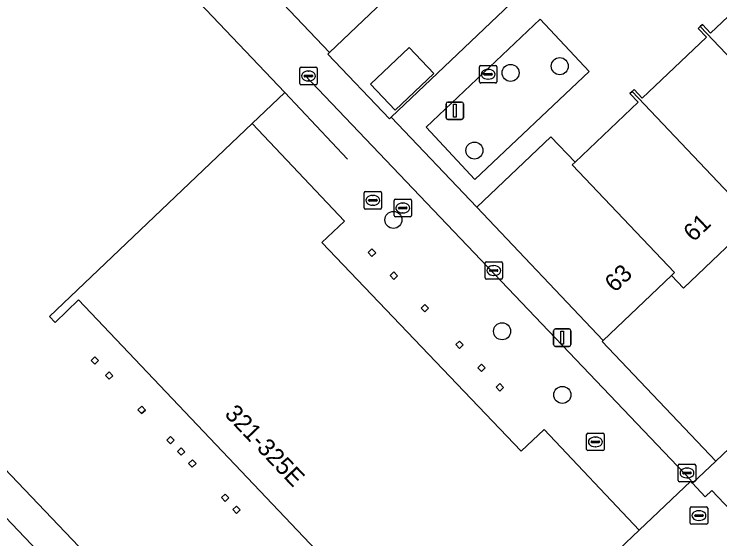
# Model space of a CAD drawing. Extents: x 162523 to 163266, y 381230 to 382050.
# Drawn here: x 162997.1 to 163037.57, y 381398.19 to 381428.26 of the extents above; entities that cross this region are included whole.
import ezdxf

# ---------------------------------------------------------------- set-up
doc = ezdxf.new("R2010")
doc.units = 0
for name, color, linetype in [('IMGEO_Boom', 7, 'Continuous'), ('IMGEO_Erf', 7, 'Continuous'), ('IMGEO_Fietspad_gesloten', 7, 'Continuous'), ('IMGEO_Groenvoorziening', 7, 'Continuous'), ('IMGEO_Kolk', 7, 'Continuous'), ('IMGEO_Lichtmast', 7, 'Continuous'), ('IMGEO_Muur', 7, 'Continuous'), ('IMGEO_Pand', 7, 'Continuous'), ('IMGEO_Pand_nummerreeks', 7, 'Continuous'), ('IMGEO_Rioolput', 7, 'Continuous'), ('IMGEO_Voetpad_gesloten', 7, 'Continuous'), ('IMGEO_Voetpad_open', 7, 'Continuous')]:
    doc.layers.add(name, color=color, linetype=linetype)

msp = doc.modelspace()

# ---------------------------------------------------------------- linework, layer by layer
at = {"layer": 'IMGEO_Boom'}
for centre in [(163028.386, 381425.275), (163025.567, 381424.892), (163023.491, 381420.44), (163018.846, 381416.467), (163025.078, 381410.082), (163028.534, 381406.437)]:
    msp.add_circle(centre, 0.489, dxfattribs=at)
at = {"layer": 'IMGEO_Erf'}
for points in [[(163019.432, 381430.105), (163015.188, 381426.061), (163015.096, 381425.973), (163018.616, 381422.267), (163018.717, 381422.363), (163046.493, 381448.74)], [(163022.321, 381389.236), (163000.793, 381411.877), (162999.447, 381410.585), (162999.122, 381410.927), (163010.747, 381421.993), (163012.619, 381423.775), (163000.55, 381436.449), (162988.941, 381425.384), (162988.699, 381425.655), (162983.379, 381420.58), (162981.097, 381418.403), (162981.376, 381418.11), (163033.049, 381363.935)], [(163075.261, 381360.801), (163037.105, 381400.96), (163036.717, 381400.603), (163035.996, 381401.387), (163035.895, 381401.497), (163032.936, 381398.685), (163021.271, 381387.6)]]:
    msp.add_lwpolyline(points, dxfattribs=at)
for points in [[(163065.276, 381429.193), (163058.711, 381436.008), (163058.639, 381435.939), (163054.732, 381432.221), (163055.408, 381431.518), (163051.291, 381427.599), (163047.385, 381423.88), (163043.482, 381420.165), (163039.559, 381416.43), (163035.487, 381412.554), (163034.791, 381413.286), (163030.875, 381409.558), (163030.817, 381409.502), (163037.334, 381402.645), (163065.195, 381429.116)], [(163021.162, 381424.861), (163018.946, 381422.759), (163017.532, 381424.25), (163019.748, 381426.352)], [(163001.716, 381408.194), (163001.509, 381408.412), (163001.727, 381408.618), (163001.934, 381408.4)], [(163002.548, 381407.33), (163002.339, 381407.548), (163002.552, 381407.75), (163002.759, 381407.531)], [(163004.404, 381405.365), (163004.198, 381405.583), (163004.416, 381405.788), (163004.622, 381405.571)], [(163006.057, 381403.631), (163005.849, 381403.85), (163006.063, 381404.054), (163006.271, 381403.835)], [(163006.674, 381402.978), (163006.468, 381403.197), (163006.684, 381403.4), (163006.891, 381403.182)], [(163007.303, 381402.289), (163007.098, 381402.508), (163007.328, 381402.723), (163007.534, 381402.505)], [(163009.193, 381400.336), (163008.987, 381400.554), (163009.197, 381400.755), (163009.405, 381400.536)], [(163009.844, 381399.647), (163009.638, 381399.865), (163009.851, 381400.066), (163010.057, 381399.849)]]:
    msp.add_lwpolyline(points, close=True, dxfattribs=at)
at = {"layer": 'IMGEO_Fietspad_gesloten'}
msp.add_lwpolyline([(163046.572, 381345.757), (163044.245, 381349.131), (163043.683, 381349.9), (163042.131, 381351.633), (163040.075, 381353.795), (163018.683, 381376.223), (162993.271, 381402.913)], dxfattribs=at)
at = {"layer": 'IMGEO_Groenvoorziening'}
msp.add_lwpolyline([(163023.515, 381418.788), (163030.073, 381424.965), (163027.264, 381427.971), (163020.734, 381421.78)], close=True, dxfattribs=at)
at = {"layer": 'IMGEO_Kolk'}
for p, q in [((163013.474, 381424.288), (163013.474, 381425.14)), ((163013.549, 381425.214), (163014.401, 381425.214)), ((163013.962, 381424.994), (163013.987, 381424.994)), ((163014.475, 381425.14), (163014.475, 381424.288)), ((163023.777, 381424.386), (163023.777, 381425.238)), ((163023.852, 381425.312), (163024.704, 381425.312)), ((163024.265, 381425.092), (163024.29, 381425.092)), ((163024.778, 381425.238), (163024.778, 381424.386)), ((163013.733, 381424.708), (163013.733, 381424.72)), ((163014.171, 381424.671), (163013.773, 381424.671)), ((163013.776, 381424.757), (163014.174, 381424.757)), ((163014.217, 381424.72), (163014.217, 381424.708)), ((163024.036, 381424.806), (163024.036, 381424.818)), ((163024.474, 381424.769), (163024.076, 381424.769)), ((163024.079, 381424.855), (163024.477, 381424.855)), ((163024.52, 381424.818), (163024.52, 381424.806)), ((163014.401, 381424.214), (163013.549, 381424.214)), ((163013.985, 381424.434), (163013.96, 381424.434)), ((163024.704, 381424.312), (163023.852, 381424.312)), ((163024.288, 381424.532), (163024.263, 381424.532)), ((163024.177, 381414.064), (163025.029, 381414.064)), ((163024.102, 381413.138), (163024.102, 381413.99)), ((163024.59, 381413.844), (163024.615, 381413.844)), ((163025.103, 381413.99), (163025.103, 381413.138)), ((163024.361, 381413.558), (163024.361, 381413.57)), ((163024.799, 381413.521), (163024.401, 381413.521)), ((163024.404, 381413.607), (163024.802, 381413.607)), ((163024.613, 381413.284), (163024.588, 381413.284)), ((163024.845, 381413.57), (163024.845, 381413.558)), ((163025.029, 381413.064), (163024.177, 381413.064)), ((163035.182, 381401.538), (163035.182, 381402.39)), ((163035.257, 381402.464), (163036.109, 381402.464)), ((163036.183, 381402.39), (163036.183, 381401.538)), ((163035.441, 381401.958), (163035.441, 381401.97)), ((163035.879, 381401.921), (163035.481, 381401.921)), ((163035.484, 381402.007), (163035.882, 381402.007)), ((163035.67, 381402.244), (163035.695, 381402.244)), ((163035.925, 381401.97), (163035.925, 381401.958)), ((163035.693, 381401.684), (163035.668, 381401.684)), ((163036.109, 381401.464), (163035.257, 381401.464))]:
    msp.add_line(p, q, dxfattribs=at)
for points in [[(163013.474, 381424.288), (163013.474, 381425.14)], [(163013.549, 381425.214), (163014.401, 381425.214)], [(163014.475, 381425.14), (163014.475, 381424.288)], [(163023.777, 381424.386), (163023.777, 381425.238)], [(163023.852, 381425.312), (163024.704, 381425.312)], [(163024.778, 381425.238), (163024.778, 381424.386)], [(163014.401, 381424.214), (163013.549, 381424.214)], [(163024.704, 381424.312), (163023.852, 381424.312)], [(163024.177, 381414.064), (163025.029, 381414.064)], [(163024.102, 381413.138), (163024.102, 381413.99)], [(163025.103, 381413.99), (163025.103, 381413.138)], [(163025.029, 381413.064), (163024.177, 381413.064)], [(163035.182, 381401.538), (163035.182, 381402.39)], [(163035.257, 381402.464), (163036.109, 381402.464)], [(163036.183, 381402.39), (163036.183, 381401.538)], [(163036.109, 381401.464), (163035.257, 381401.464)]]:
    msp.add_lwpolyline(points, dxfattribs=at)
for centre, radius, start, end in [((163013.551, 381425.138), 0.0765, 91.552, 178.448), ((163013.551, 381425.138), 0.0765, 91.552, 178.448), ((163014.399, 381425.138), 0.0765, 1.552, 88.448), ((163014.399, 381425.138), 0.0765, 1.552, 88.448), ((163023.854, 381425.236), 0.0765, 91.552, 178.448), ((163023.854, 381425.236), 0.0765, 91.552, 178.448), ((163024.702, 381425.236), 0.0765, 1.552, 88.448), ((163024.702, 381425.236), 0.0765, 1.552, 88.448), ((163013.773, 381424.717), 0.0403, 85.8775, 175.7526), ((163013.77, 381424.707), 0.0366, 178.938, 274.7102), ((163014.174, 381424.714), 0.043, 264.8664, 352.4533), ((163014.178, 381424.719), 0.0386, 1.7309, 96.639), ((163024.076, 381424.815), 0.0403, 85.8775, 175.7526), ((163024.073, 381424.805), 0.0366, 178.938, 274.7102), ((163024.477, 381424.812), 0.043, 264.8664, 352.4533), ((163024.481, 381424.817), 0.0386, 1.7309, 96.639), ((163013.551, 381424.29), 0.0765, 181.552, 268.448), ((163013.551, 381424.29), 0.0765, 181.552, 268.448), ((163014.399, 381424.29), 0.0765, 271.552, 358.448), ((163014.399, 381424.29), 0.0765, 271.552, 358.448), ((163023.854, 381424.388), 0.0765, 181.552, 268.448), ((163023.854, 381424.388), 0.0765, 181.552, 268.448), ((163024.702, 381424.388), 0.0765, 271.552, 358.448), ((163024.702, 381424.388), 0.0765, 271.552, 358.448), ((163024.179, 381413.988), 0.0765, 91.552, 178.448), ((163024.179, 381413.988), 0.0765, 91.552, 178.448), ((163025.027, 381413.988), 0.0765, 1.552, 88.448), ((163025.027, 381413.988), 0.0765, 1.552, 88.448), ((163024.401, 381413.567), 0.0403, 85.8775, 175.7526), ((163024.398, 381413.557), 0.0366, 178.938, 274.7102), ((163024.802, 381413.564), 0.043, 264.8664, 352.4533), ((163024.806, 381413.569), 0.0386, 1.7309, 96.639), ((163024.179, 381413.14), 0.0765, 181.552, 268.448), ((163024.179, 381413.14), 0.0765, 181.552, 268.448), ((163025.027, 381413.14), 0.0765, 271.552, 358.448), ((163025.027, 381413.14), 0.0765, 271.552, 358.448), ((163035.259, 381402.388), 0.0765, 91.552, 178.448), ((163035.259, 381402.388), 0.0765, 91.552, 178.448), ((163036.107, 381402.388), 0.0765, 1.552, 88.448), ((163036.107, 381402.388), 0.0765, 1.552, 88.448), ((163035.481, 381401.967), 0.0403, 85.8775, 175.7526), ((163035.478, 381401.957), 0.0366, 178.938, 274.7102), ((163035.882, 381401.964), 0.043, 264.8664, 352.4533), ((163035.886, 381401.969), 0.0386, 1.7309, 96.639), ((163035.259, 381401.54), 0.0765, 181.552, 268.448), ((163035.259, 381401.54), 0.0765, 181.552, 268.448), ((163036.107, 381401.54), 0.0765, 271.552, 358.448), ((163036.107, 381401.54), 0.0765, 271.552, 358.448)]:
    msp.add_arc(centre, radius, start, end, dxfattribs=at)
for centre, major_axis, ratio, start_param, end_param in [((163013.961, 381424.714), (-0.387, 0.002), 0.722429, 4.712389, 7.853982), ((163013.986, 381424.714), (-0.39, 0.002), 0.717154, 1.570796, 4.712389), ((163024.264, 381424.812), (-0.387, 0.002), 0.722429, 4.712389, 7.853982), ((163024.289, 381424.812), (-0.39, 0.002), 0.717154, 1.570796, 4.712389), ((163024.589, 381413.564), (-0.387, 0.002), 0.722429, 4.712389, 7.853982), ((163024.614, 381413.564), (-0.39, 0.002), 0.717154, 1.570796, 4.712389), ((163035.669, 381401.964), (-0.387, 0.002), 0.722429, 4.712389, 7.853982), ((163035.694, 381401.964), (-0.39, 0.002), 0.717154, 1.570796, 4.712389)]:
    msp.add_ellipse(centre, major_axis=major_axis, ratio=ratio, start_param=start_param, end_param=end_param, dxfattribs=at)
at = {"layer": 'IMGEO_Lichtmast'}
for p, q in [((163021.87, 381422.323), (163021.87, 381423.123)), ((163021.87, 381423.123), (163021.87, 381422.323)), ((163021.97, 381423.223), (163022.76, 381423.223)), ((163022.76, 381423.223), (163021.97, 381423.223)), ((163022.86, 381423.123), (163022.86, 381422.323)), ((163022.86, 381422.323), (163022.86, 381423.123)), ((163022.76, 381422.223), (163021.97, 381422.223)), ((163021.97, 381422.223), (163022.76, 381422.223)), ((163028.036, 381409.318), (163028.036, 381410.118)), ((163028.036, 381410.118), (163028.036, 381409.318)), ((163028.136, 381410.218), (163028.926, 381410.218)), ((163028.926, 381410.218), (163028.136, 381410.218)), ((163029.026, 381410.118), (163029.026, 381409.318)), ((163029.026, 381409.318), (163029.026, 381410.118)), ((163028.926, 381409.218), (163028.136, 381409.218)), ((163028.136, 381409.218), (163028.926, 381409.218))]:
    msp.add_line(p, q, dxfattribs=at)
for points in [[(163022.29, 381423.098), (163022.44, 381423.098), (163022.44, 381422.348), (163022.29, 381422.348), (163022.29, 381423.098)], [(163028.456, 381410.093), (163028.606, 381410.093), (163028.606, 381409.343), (163028.456, 381409.343), (163028.456, 381410.093)]]:
    msp.add_lwpolyline(points, dxfattribs=at)
for centre, start, end in [((163021.97, 381423.123), 90, 180), ((163021.97, 381423.123), 90, 180), ((163022.76, 381423.123), 0, 90), ((163022.76, 381423.123), 360, 90), ((163021.97, 381422.323), 180, 270), ((163021.97, 381422.323), 180, 270), ((163022.76, 381422.323), 270, 0), ((163022.76, 381422.323), 270, 0), ((163028.136, 381410.118), 90, 180), ((163028.136, 381410.118), 90, 180), ((163028.926, 381410.118), 0, 90), ((163028.926, 381410.118), 360, 90), ((163028.136, 381409.318), 180, 270), ((163028.136, 381409.318), 180, 270), ((163028.926, 381409.318), 270, 0), ((163028.926, 381409.318), 270, 0)]:
    msp.add_arc(centre, 0.1, start, end, dxfattribs=at)
at = {"layer": 'IMGEO_Muur'}
for points in [[(163013.744, 381424.78), (163035.926, 381401.526)], [(163012.619, 381423.775), (163016.208, 381419.949)]]:
    msp.add_lwpolyline(points, dxfattribs=at)
at = {"layer": 'IMGEO_Pand'}
for points in [[(163012.036, 381437.539), (163011.871, 381437.382), (163007.962, 381433.668), (163015.188, 381426.061), (163019.432, 381430.105), (163018.07, 381431.535), (163017.897, 381431.371)], [(163040.367, 381431.274), (163040.249, 381431.162), (163040.718, 381430.668), (163037.035, 381427.166), (163036.564, 381427.659), (163036.447, 381427.548), (163043.482, 381420.165), (163047.385, 381423.88)], [(163036.447, 381427.548), (163036.33, 381427.436), (163036.799, 381426.942), (163033.121, 381423.444), (163032.653, 381423.94), (163032.534, 381423.826), (163039.559, 381416.43), (163043.482, 381420.165)], [(163021.162, 381424.861), (163019.748, 381426.352), (163017.532, 381424.25), (163018.946, 381422.759)], [(163032.534, 381423.826), (163032.414, 381423.713), (163032.884, 381423.218), (163029.263, 381419.775), (163029.092, 381419.613), (163034.961, 381413.448), (163034.791, 381413.286), (163035.487, 381412.554), (163039.559, 381416.43)], [(163014.737, 381415.163), (163016.043, 381416.399), (163010.747, 381421.993), (162999.122, 381410.927), (162999.447, 381410.585), (163000.793, 381411.877), (163022.321, 381389.236), (163020.957, 381387.925), (163021.271, 381387.6), (163032.936, 381398.685), (163027.485, 381404.447), (163026.18, 381403.213)], [(163029.092, 381419.613), (163029.263, 381419.775), (163027.876, 381421.232), (163023.629, 381417.19), (163030.875, 381409.558), (163034.791, 381413.286), (163034.961, 381413.448)], [(163017.619, 381414.802), (163017.402, 381414.595), (163017.617, 381414.369), (163017.834, 381414.576)], [(163018.871, 381413.487), (163018.654, 381413.279), (163018.868, 381413.055), (163019.085, 381413.262)], [(163020.652, 381411.621), (163020.434, 381411.415), (163020.64, 381411.197), (163020.858, 381411.403)], [(163022.642, 381409.526), (163022.424, 381409.32), (163022.631, 381409.102), (163022.848, 381409.308)], [(163001.727, 381408.618), (163001.509, 381408.412), (163001.716, 381408.194), (163001.934, 381408.4)], [(163023.903, 381408.201), (163023.685, 381407.995), (163023.89, 381407.777), (163024.109, 381407.982)], [(163002.552, 381407.75), (163002.339, 381407.548), (163002.548, 381407.33), (163002.759, 381407.531)], [(163024.959, 381407.084), (163024.743, 381406.876), (163024.951, 381406.659), (163025.167, 381406.867)], [(163004.416, 381405.788), (163004.198, 381405.583), (163004.404, 381405.365), (163004.622, 381405.571)], [(163006.063, 381404.054), (163005.849, 381403.85), (163006.057, 381403.631), (163006.271, 381403.835)], [(163006.684, 381403.4), (163006.468, 381403.197), (163006.674, 381402.978), (163006.891, 381403.182)], [(163007.328, 381402.723), (163007.098, 381402.508), (163007.303, 381402.289), (163007.534, 381402.505)], [(163009.197, 381400.755), (163008.987, 381400.554), (163009.193, 381400.336), (163009.405, 381400.536)], [(163009.851, 381400.066), (163009.638, 381399.865), (163009.844, 381399.647), (163010.057, 381399.849)]]:
    msp.add_lwpolyline(points, close=True, dxfattribs=at)
at = {"layer": 'IMGEO_Rioolput'}
for p, q in [((163017.168, 381417.162), (163017.168, 381418.014)), ((163017.243, 381418.088), (163018.095, 381418.088)), ((163017.656, 381417.868), (163017.681, 381417.868)), ((163018.169, 381418.014), (163018.169, 381417.162)), ((163017.427, 381417.582), (163017.427, 381417.594)), ((163017.865, 381417.545), (163017.467, 381417.545)), ((163017.47, 381417.631), (163017.868, 381417.631)), ((163017.679, 381417.308), (163017.654, 381417.308)), ((163017.911, 381417.594), (163017.911, 381417.582)), ((163018.883, 381416.723), (163018.883, 381417.575)), ((163018.958, 381417.649), (163019.81, 381417.649)), ((163019.371, 381417.429), (163019.396, 381417.429)), ((163019.884, 381417.575), (163019.884, 381416.723)), ((163018.095, 381417.088), (163017.243, 381417.088)), ((163019.142, 381417.143), (163019.142, 381417.155)), ((163019.58, 381417.106), (163019.182, 381417.106)), ((163019.185, 381417.192), (163019.583, 381417.192)), ((163019.626, 381417.155), (163019.626, 381417.143)), ((163019.81, 381416.649), (163018.958, 381416.649)), ((163019.394, 381416.869), (163019.369, 381416.869)), ((163029.928, 381403.317), (163029.928, 381404.169)), ((163030.003, 381404.243), (163030.855, 381404.243)), ((163030.416, 381404.023), (163030.441, 381404.023)), ((163030.929, 381404.169), (163030.929, 381403.317)), ((163030.187, 381403.737), (163030.187, 381403.749)), ((163030.625, 381403.7), (163030.227, 381403.7)), ((163030.23, 381403.786), (163030.628, 381403.786)), ((163030.671, 381403.749), (163030.671, 381403.737)), ((163030.855, 381403.243), (163030.003, 381403.243)), ((163030.439, 381403.463), (163030.414, 381403.463)), ((163035.869, 381399.095), (163035.869, 381399.947)), ((163035.944, 381400.021), (163036.796, 381400.021)), ((163036.87, 381399.947), (163036.87, 381399.095)), ((163036.128, 381399.515), (163036.128, 381399.527)), ((163036.171, 381399.564), (163036.569, 381399.564)), ((163036.357, 381399.801), (163036.382, 381399.801)), ((163036.612, 381399.527), (163036.612, 381399.515)), ((163036.566, 381399.478), (163036.168, 381399.478)), ((163036.38, 381399.241), (163036.355, 381399.241)), ((163036.796, 381399.021), (163035.944, 381399.021))]:
    msp.add_line(p, q, dxfattribs=at)
for points in [[(163017.168, 381417.162), (163017.168, 381418.014)], [(163017.243, 381418.088), (163018.095, 381418.088)], [(163018.169, 381418.014), (163018.169, 381417.162)], [(163018.883, 381416.723), (163018.883, 381417.575)], [(163018.958, 381417.649), (163019.81, 381417.649)], [(163019.884, 381417.575), (163019.884, 381416.723)], [(163018.095, 381417.088), (163017.243, 381417.088)], [(163019.81, 381416.649), (163018.958, 381416.649)], [(163029.928, 381403.317), (163029.928, 381404.169)], [(163030.003, 381404.243), (163030.855, 381404.243)], [(163030.929, 381404.169), (163030.929, 381403.317)], [(163030.855, 381403.243), (163030.003, 381403.243)], [(163035.869, 381399.095), (163035.869, 381399.947)], [(163035.944, 381400.021), (163036.796, 381400.021)], [(163036.87, 381399.947), (163036.87, 381399.095)], [(163036.796, 381399.021), (163035.944, 381399.021)]]:
    msp.add_lwpolyline(points, dxfattribs=at)
for centre, radius, start, end in [((163017.245, 381418.012), 0.0765, 91.552, 178.448), ((163017.245, 381418.012), 0.0765, 91.552, 178.448), ((163018.093, 381418.012), 0.0765, 1.552, 88.448), ((163018.093, 381418.012), 0.0765, 1.552, 88.448), ((163017.467, 381417.591), 0.0403, 85.8775, 175.7526), ((163017.464, 381417.581), 0.0366, 178.938, 274.7102), ((163017.868, 381417.588), 0.043, 264.8664, 352.4533), ((163017.872, 381417.593), 0.0386, 1.7309, 96.639), ((163018.96, 381417.573), 0.0765, 91.552, 178.448), ((163018.96, 381417.573), 0.0765, 91.552, 178.448), ((163019.808, 381417.573), 0.0765, 1.552, 88.448), ((163019.808, 381417.573), 0.0765, 1.552, 88.448), ((163017.245, 381417.164), 0.0765, 181.552, 268.448), ((163017.245, 381417.164), 0.0765, 181.552, 268.448), ((163018.093, 381417.164), 0.0765, 271.552, 358.448), ((163018.093, 381417.164), 0.0765, 271.552, 358.448), ((163019.182, 381417.152), 0.0403, 85.8775, 175.7526), ((163019.179, 381417.142), 0.0366, 178.938, 274.7102), ((163019.583, 381417.149), 0.043, 264.8664, 352.4533), ((163019.587, 381417.154), 0.0386, 1.7309, 96.639), ((163018.96, 381416.725), 0.0765, 181.552, 268.448), ((163018.96, 381416.725), 0.0765, 181.552, 268.448), ((163019.808, 381416.725), 0.0765, 271.552, 358.448), ((163019.808, 381416.725), 0.0765, 271.552, 358.448), ((163030.005, 381404.167), 0.0765, 91.552, 178.448), ((163030.005, 381404.167), 0.0765, 91.552, 178.448), ((163030.853, 381404.167), 0.0765, 1.552, 88.448), ((163030.853, 381404.167), 0.0765, 1.552, 88.448), ((163030.227, 381403.746), 0.0403, 85.8775, 175.7526), ((163030.224, 381403.736), 0.0366, 178.938, 274.7102), ((163030.628, 381403.743), 0.043, 264.8664, 352.4533), ((163030.632, 381403.748), 0.0386, 1.7309, 96.639), ((163030.005, 381403.319), 0.0765, 181.552, 268.448), ((163030.005, 381403.319), 0.0765, 181.552, 268.448), ((163030.853, 381403.319), 0.0765, 271.552, 358.448), ((163030.853, 381403.319), 0.0765, 271.552, 358.448), ((163035.946, 381399.945), 0.0765, 91.552, 178.448), ((163035.946, 381399.945), 0.0765, 91.552, 178.448), ((163036.794, 381399.945), 0.0765, 1.552, 88.448), ((163036.794, 381399.945), 0.0765, 1.552, 88.448), ((163036.168, 381399.524), 0.0403, 85.8775, 175.7526), ((163036.165, 381399.514), 0.0366, 178.938, 274.7102), ((163036.569, 381399.521), 0.043, 264.8664, 352.4533), ((163036.573, 381399.526), 0.0386, 1.7309, 96.639), ((163035.946, 381399.097), 0.0765, 181.552, 268.448), ((163035.946, 381399.097), 0.0765, 181.552, 268.448), ((163036.794, 381399.097), 0.0765, 271.552, 358.448), ((163036.794, 381399.097), 0.0765, 271.552, 358.448)]:
    msp.add_arc(centre, radius, start, end, dxfattribs=at)
for centre, major_axis, ratio, start_param, end_param in [((163017.655, 381417.588), (-0.387, 0.002), 0.722429, 4.712389, 7.853982), ((163017.68, 381417.588), (-0.39, 0.002), 0.717154, 1.570796, 4.712389), ((163019.37, 381417.149), (-0.387, 0.002), 0.722429, 4.712389, 7.853982), ((163019.395, 381417.149), (-0.39, 0.002), 0.717154, 1.570796, 4.712389), ((163030.415, 381403.743), (-0.387, 0.002), 0.722429, 4.712389, 7.853982), ((163030.44, 381403.743), (-0.39, 0.002), 0.717154, 1.570796, 4.712389), ((163036.356, 381399.521), (-0.387, 0.002), 0.722429, 4.712389, 7.853982), ((163036.381, 381399.521), (-0.39, 0.002), 0.717154, 1.570796, 4.712389)]:
    msp.add_ellipse(centre, major_axis=major_axis, ratio=ratio, start_param=start_param, end_param=end_param, dxfattribs=at)
at = {"layer": 'IMGEO_Voetpad_gesloten'}
msp.add_lwpolyline([(163046.493, 381448.74), (163018.717, 381422.363), (163023.629, 381417.19), (163027.876, 381421.232), (163029.263, 381419.775), (163032.884, 381423.218), (163032.414, 381423.713), (163032.534, 381423.826), (163032.653, 381423.94), (163033.121, 381423.444), (163036.799, 381426.942), (163036.33, 381427.436), (163036.447, 381427.548), (163036.564, 381427.659), (163037.035, 381427.166), (163040.718, 381430.668)], dxfattribs=at)
msp.add_lwpolyline([(163023.515, 381418.788), (163020.734, 381421.78), (163027.264, 381427.971), (163030.073, 381424.965)], close=True, dxfattribs=at)
at = {"layer": 'IMGEO_Voetpad_open'}
for points in [[(163078.037, 381385.91), (163051.544, 381413.821), (163058.749, 381420.683), (163058.801, 381420.628), (163066.405, 381427.84), (163067.48, 381428.86), (163031.899, 381466.309), (163030.823, 381465.305), (163035.81, 381460.122), (163035.736, 381460.052), (163042.948, 381452.458), (163043.031, 381452.537), (163046.576, 381448.819), (163046.493, 381448.74), (163051.404, 381443.564), (163058.639, 381435.939), (163058.711, 381436.008), (163065.276, 381429.193), (163065.195, 381429.116), (163037.334, 381402.645), (163035.996, 381401.387), (163036.717, 381400.603), (163037.105, 381400.96), (163075.261, 381360.801)], [(163059.601, 381336.637), (163059.475, 381336.516), (163058.294, 381337.784), (163058.101, 381337.6), (163055.529, 381340.304), (163054.656, 381341.221), (163033.049, 381363.935), (162981.376, 381418.11), (162980.035, 381416.858), (162981.388, 381415.366), (162993.271, 381402.913), (163018.683, 381376.223), (163040.075, 381353.795), (163042.131, 381351.633), (163043.683, 381349.9), (163044.245, 381349.131), (163046.572, 381345.757)]]:
    msp.add_lwpolyline(points, dxfattribs=at)
for points in [[(163018.717, 381422.363), (163018.616, 381422.267), (163015.096, 381425.973), (163015.188, 381426.061), (163007.962, 381433.668), (163007.88, 381433.59), (163002.988, 381438.773), (163000.55, 381436.449), (163012.619, 381423.775), (163010.747, 381421.993), (163016.043, 381416.399), (163014.737, 381415.163), (163026.18, 381403.213), (163027.485, 381404.447), (163032.936, 381398.685), (163035.895, 381401.497), (163035.996, 381401.387), (163037.334, 381402.645), (163030.817, 381409.502), (163030.875, 381409.558), (163023.629, 381417.19)], [(163017.834, 381414.576), (163017.617, 381414.369), (163017.402, 381414.595), (163017.619, 381414.802)], [(163019.085, 381413.262), (163018.868, 381413.055), (163018.654, 381413.279), (163018.871, 381413.487)], [(163020.858, 381411.403), (163020.64, 381411.197), (163020.434, 381411.415), (163020.652, 381411.621)], [(163022.848, 381409.308), (163022.631, 381409.102), (163022.424, 381409.32), (163022.642, 381409.526)], [(163024.109, 381407.982), (163023.89, 381407.777), (163023.685, 381407.995), (163023.903, 381408.201)], [(163025.167, 381406.867), (163024.951, 381406.659), (163024.743, 381406.876), (163024.959, 381407.084)]]:
    msp.add_lwpolyline(points, close=True, dxfattribs=at)

# ---------------------------------------------------------------- texts
at = {"layer": 'IMGEO_Pand_nummerreeks'}
for s, rotation, p in [('61', 43.5906, (163036.055, 381415.165)), ('63', 43.5906, (163031.544, 381412.266)), ('321-325E', 313.556, (163009.119, 381405.297))]:
    msp.add_text(s, height=1, rotation=rotation, dxfattribs=at).set_placement(p)

doc.saveas('drawing.dxf')
